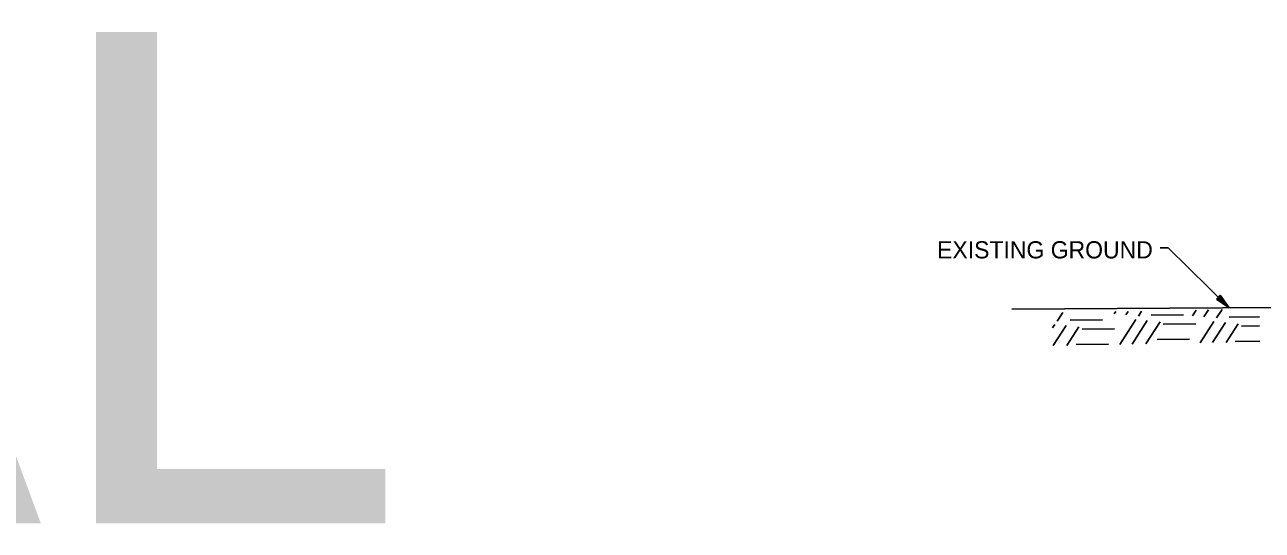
# Model space of a CAD drawing. Extents: x 1734743 to 1735935, y 759845 to 763831.
# Drawn here: x 1735553.2 to 1735639.6, y 763662.3 to 763697.6 of the extents above; entities that cross this region are included whole.
import ezdxf

# ---------------------------------------------------------------- set-up
doc = ezdxf.new("R2010")
doc.units = 0
doc.layers.add('19', color=7, linetype='Continuous')
doc.layers.add('R_Prop Surface', color=7, linetype='Continuous')

msp = doc.modelspace()

# ---------------------------------------------------------------- linework, layer by layer
at = {"layer": '19'}
for p, q in [((1735636.714, 763678.675), (1735636.46, 763678.412)), ((1735636.46, 763678.412), (1735637.335, 763677.809)), ((1735636.521, 763678.474), (1735637.116, 763677.984)), ((1735637.151, 763678.019), (1735636.652, 763678.605)), ((1735637.335, 763677.809), (1735636.714, 763678.675)), ((1735625.336, 763676.881), (1735625.717, 763677.468)), ((1735629.313, 763677.383), (1735629.414, 763677.539)), ((1735630.112, 763677.305), (1735630.274, 763677.555)), ((1735631.004, 763677.229), (1735631.226, 763677.573)), ((1735631.893, 763677.283), (1735634.155, 763677.308)), ((1735634.768, 763677.245), (1735635.027, 763677.645)), ((1735635.567, 763677.168), (1735635.887, 763677.661)), ((1735636.458, 763677.092), (1735636.839, 763677.68)), ((1735625.005, 763676.403), (1735625.155, 763676.636)), ((1735625.05, 763675.161), (1735625.954, 763676.558)), ((1735626.002, 763675.179), (1735626.846, 763676.483)), ((1735626.225, 763676.935), (1735628.487, 763676.959)), ((1735627.071, 763676.32), (1735629.333, 763676.344)), ((1735629.699, 763675.249), (1735630.823, 763676.985)), ((1735630.559, 763675.266), (1735631.622, 763676.907)), ((1735631.512, 763675.284), (1735632.514, 763676.831)), ((1735632.739, 763676.669), (1735635.001, 763676.693)), ((1735635.312, 763675.356), (1735636.278, 763676.847)), ((1735636.172, 763675.372), (1735637.076, 763676.77)), ((1735637.124, 763675.39), (1735637.968, 763676.694)), ((1735637.347, 763677.146), (1735639.453, 763677.169)), ((1735638.193, 763676.531), (1735639.465, 763676.545)), ((1735632.315, 763675.585), (1735634.576, 763675.609)), ((1735637.769, 763675.447), (1735639.486, 763675.466)), ((1735626.647, 763675.236), (1735628.909, 763675.26))]:
    msp.add_line(p, q, dxfattribs=at)
for points in [[(1735632.511, 763681.985), (1735633.08, 763681.985), (1735637.335, 763677.809)], [(1735622.159, 763677.71), (1735655.246, 763677.926), (1735666.794, 763678.266), (1735670.748, 763677.763), (1735676.229, 763677.824), (1735686.167, 763677.887), (1735692.806, 763677.871), (1735701.795, 763678.301), (1735708.913, 763678.606)]]:
    msp.add_lwpolyline(points, dxfattribs=at)

# ---------------------------------------------------------------- texts
msp.add_text('EXISTING GROUND', height=1.2, dxfattribs=at).set_placement((1735616.939, 763681.251))
at = {"layer": 'R_Prop Surface'}
msp.add_text('NORMAL', height=34.2857, dxfattribs=at).set_placement((1735383.775, 763662.764))

doc.saveas('drawing.dxf')
